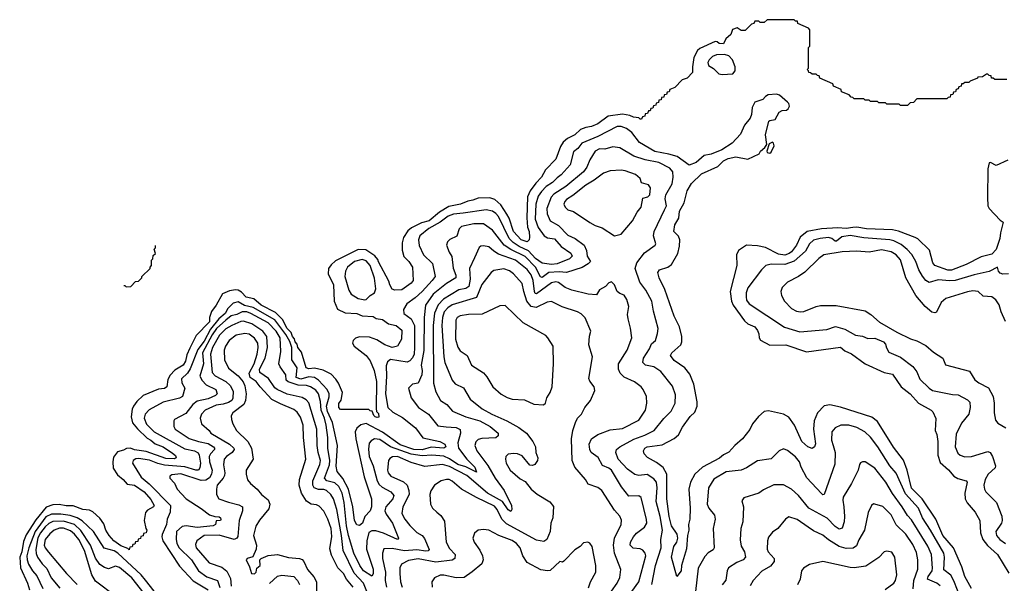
# Model space of a CAD drawing. Extents: x 1246230 to 1426786, y 660032 to 763141.
# Tile 531 of 566: x 1341903 to 1349126, y 757144 to 761280. Entities that reach past the tile are written whole.
import ezdxf

# ---------------------------------------------------------------- set-up
doc = ezdxf.new("R2010")
doc.units = 0

msp = doc.modelspace()

# ---------------------------------------------------------------- linework, layer by layer
at = {"layer": '0CON10XD'}
for points in [[(1348931.7, 760858.3), (1348928.3, 760851.7), (1348875, 760830), (1348865, 760820), (1348835, 760820), (1348825, 760810), (1348811.7, 760808.3), (1348808.3, 760791.7), (1348791.7, 760788.3), (1348788.3, 760771.7), (1348771.7, 760768.3), (1348768.3, 760751.7), (1348751.7, 760748.3), (1348748.3, 760731.7), (1348731.7, 760728.3), (1348728.3, 760711.7), (1348715, 760710), (1348705, 760700), (1348485, 760700), (1348458.3, 760671.7), (1348435, 760670), (1348415, 760650), (1348365, 760650), (1348355, 760660), (1348265, 760660), (1348255, 760670), (1348205, 760670), (1348195, 760680), (1348145, 760680), (1348135, 760690), (1348105, 760690), (1348095, 760700), (1348025, 760700), (1348015, 760710), (1348001.7, 760711.7), (1347988.3, 760728.3), (1347931.7, 760751.7), (1347928.3, 760768.3), (1347871.7, 760791.7), (1347868.3, 760808.3), (1347771.7, 760851.7), (1347768.3, 760868.3), (1347755, 760870), (1347745, 760880), (1347715, 760880), (1347705, 760890), (1347691.7, 760891.7), (1347690, 760905), (1347680, 760915), (1347690, 760925), (1347690, 761075), (1347700, 761085), (1347700, 761205), (1347688.3, 761218.3), (1347611.7, 761251.7), (1347608.3, 761268.3), (1347595, 761270), (1347585, 761280), (1347385, 761280), (1347365, 761260), (1347335, 761260), (1347325, 761270), (1347295, 761270), (1347288.3, 761251.7), (1347271.7, 761248.3), (1347225, 761200), (1347195, 761200), (1347165, 761220), (1347131.7, 761208.3), (1347118.3, 761171.7), (1347081.7, 761138.3), (1347066.7, 761103.3), (1347035, 761104.2), (1347018.3, 761118.3), (1347005, 761120), (1346891.2, 761068.8), (1346876, 761054), (1346847.7, 761002.3), (1346837.5, 760935), (1346838.3, 760891.7), (1346798.3, 760851.7), (1346761.7, 760838.3), (1346708.3, 760781.7), (1346671.7, 760768.3), (1346668.3, 760751.7), (1346651.7, 760748.3), (1346648.3, 760731.7), (1346631.7, 760728.3), (1346628.3, 760711.7), (1346611.7, 760708.3), (1346608.3, 760691.7), (1346591.7, 760688.3), (1346588.3, 760671.7), (1346571.7, 760668.3), (1346568.3, 760651.7), (1346551.7, 760648.3), (1346548.3, 760631.7), (1346531.7, 760628.3), (1346528.3, 760611.7), (1346515, 760610), (1346508.3, 760591.7), (1346491.7, 760588.3), (1346488.3, 760571.7), (1346471.7, 760568.3), (1346465, 760550), (1346455, 760550), (1346445, 760560), (1346406.1, 760563.9), (1346377.5, 760577.5), (1346325, 760586.2), (1346218.5, 760571.5), (1346143.3, 760515), (1346096.7, 760495), (1346055, 760489.2), (1346017, 760473), (1345975.7, 760435), (1345922.2, 760407.8), (1345890, 760380), (1345870.5, 760349.5), (1345835, 760256.7), (1345760.7, 760179.3), (1345730, 760125), (1345688.5, 760081.5), (1345647.1, 760022.9), (1345629.1, 759980.9), (1345623.1, 759825), (1345626.9, 759756.9), (1345639.4, 759725), (1345642.5, 759685), (1345640, 759665), (1345625, 759650), (1345581.4, 759665), (1345525, 759726), (1345492.7, 759822.7), (1345476.7, 759853.3), (1345432.5, 759922.5), (1345389.5, 759959.5), (1345352.7, 759972.7), (1345265, 759971.1), (1345226.7, 759955), (1345190.7, 759949.3), (1345136.7, 759925), (1345050.7, 759909.3), (1344981.8, 759868.2), (1344905.6, 759805), (1344850.2, 759789.8), (1344777.6, 759752.4), (1344749.7, 759730.3), (1344717.9, 759682.1), (1344707.8, 759642.2), (1344707.9, 759587.9), (1344721.9, 759541.9), (1344758.6, 759505), (1344785.5, 759465), (1344788.6, 759365), (1344775, 759346.2), (1344705, 759298.6), (1344655, 759293.9), (1344635, 759301.4), (1344617.1, 759335), (1344611.5, 759361.5), (1344535, 759504), (1344531.1, 759521.1), (1344507.6, 759547.6), (1344442, 759592), (1344386.9, 759593.1), (1344218.9, 759511.1), (1344187.9, 759482.1), (1344168.1, 759455), (1344166.2, 759415), (1344204.2, 759335), (1344210.8, 759215), (1344235.4, 759155.4), (1344289.7, 759129.7), (1344375, 759124.2), (1344415, 759106.4), (1344495, 759102.9), (1344518, 759088), (1344565, 759078.9), (1344608.5, 759048.5), (1344665, 759036.5), (1344705, 759002.5), (1344704, 758935), (1344675, 758884.4), (1344635, 758874.7), (1344582, 758895), (1344521.8, 758931.8), (1344469.1, 758949.1), (1344395, 758951.9), (1344366.8, 758943.2), (1344348, 758925), (1344343.8, 758905), (1344357, 758883), (1344443.8, 758815), (1344475, 758777.5), (1344504.2, 758705), (1344520, 758625), (1344517, 758427), (1344520, 758405), (1344535, 758390), (1344536.2, 758363.8), (1344525, 758360), (1344510, 758365), (1344500, 758375), (1344488.3, 758408.3), (1344475, 758410), (1344465, 758420), (1344255, 758420), (1344243, 758433), (1344243.3, 758463.3), (1344261.7, 758488.3), (1344270, 758545), (1344242.7, 758612.7), (1344223.1, 758643.1), (1344187.5, 758677.5), (1344129.1, 758709.1), (1344065, 758722.2), (1344025, 758717.1), (1344005, 758726), (1343971.3, 758841.3), (1343943.6, 758875), (1343938, 758898), (1343924.3, 758915), (1343918.6, 758938.6), (1343904.7, 758955), (1343894.3, 758984.3), (1343864.7, 759015), (1343830.7, 759080.7), (1343780, 759130), (1343675, 759186.2), (1343620.6, 759230.6), (1343565, 759244.4), (1343530.7, 759280.7), (1343505, 759296), (1343485, 759298), (1343440.9, 759289.1), (1343391.7, 759268.3), (1343345, 759186.2), (1343310.7, 759139.3), (1343294, 759095), (1343295, 759062), (1343197.1, 758962.9), (1343150.7, 758869.3), (1343129.7, 758820.3), (1343118.8, 758775), (1343102.9, 758745), (1343041.5, 758708.5), (1343007.8, 758672.2), (1342989.7, 758640.3), (1342981.2, 758585), (1342965.6, 758574.4), (1342921.1, 758568.9), (1342808.3, 758521.7), (1342761.3, 758478.7), (1342737.3, 758442.7), (1342727.6, 758422.4), (1342720, 758365), (1342731.5, 758321.5), (1342767.3, 758277.3), (1342838.3, 758208.3), (1342865, 758195.4), (1342897.7, 758167.7), (1342955, 758144.2), (1343025, 758100), (1343045, 758081.2), (1343050, 758065), (1343035, 758058.1), (1342975, 758060.5), (1342830.6, 758110.6), (1342745.4, 758124.6), (1342715, 758135.8), (1342686, 758134), (1342665, 758121.1), (1342620.2, 758109.8), (1342590.5, 758069.5), (1342585.4, 758034.6), (1342588.5, 757988.5), (1342620, 757940), (1342662, 757905), (1342690.9, 757870.9), (1342745, 757864), (1342815.6, 757815), (1342865, 757758), (1342888.8, 757715), (1342883.3, 757705), (1342839.5, 757680.5), (1342826.6, 757663.4), (1342815.7, 757605), (1342827, 757547), (1342835.8, 757535), (1342830, 757515), (1342811.7, 757508.3), (1342808.3, 757491.7), (1342791.7, 757488.3), (1342788.3, 757471.7), (1342771.7, 757468.3), (1342768.3, 757451.7), (1342751.7, 757448.3), (1342748.3, 757431.7), (1342731.7, 757428.3), (1342728.3, 757411.7), (1342711.7, 757408.3), (1342705, 757390), (1342695, 757400), (1342645, 757420), (1342593.8, 757455), (1342558, 757495), (1342535, 757534), (1342520.3, 757580.3), (1342491.1, 757621.1), (1342439.1, 757669.1), (1342415, 757681.4), (1342366, 757686), (1342295, 757711.4), (1342245, 757711.4), (1342192.3, 757722.3), (1342145, 757720.6), (1342097, 757703), (1342020.4, 757609.6), (1341951.5, 757498.5), (1341929.7, 757450.3), (1341918.5, 757375), (1341902.9, 757335), (1341908.2, 757258.2), (1341959.5, 757145), (1341973.8, 757095)], [(1347055, 760877.1), (1347135, 760882), (1347150.6, 760905), (1347151.2, 760935), (1347131.9, 760985), (1347105, 761014.2), (1347072.5, 761025), (1347015, 761021.3), (1346985, 761008.9), (1346960, 760985), (1346951.7, 760965), (1346955, 760944.5), (1346991.2, 760921.2), (1347032.4, 760882.4), (1347055, 760877.1)], [(1349145, 760840), (1349055, 760840), (1349045, 760850), (1349031.7, 760851.7), (1349028.3, 760868.3), (1349015, 760870), (1349005, 760880), (1348995, 760880), (1348965, 760860), (1348931.7, 760858.3)], [(1346819.1, 758679.1), (1346781.2, 758725), (1346705, 758779.1), (1346676.9, 758815), (1346685.5, 758835), (1346752.7, 758895), (1346760.5, 758915), (1346759.1, 758955), (1346744.1, 759025), (1346704.8, 759104.8), (1346635, 759301.2), (1346593.2, 759385), (1346584.5, 759425), (1346596.6, 759443.4), (1346656.9, 759463.1), (1346685, 759482.5), (1346731.1, 759565), (1346742.6, 759617.4), (1346745.3, 759665), (1346735, 759692), (1346702.5, 759725), (1346708.1, 759775), (1346737, 759823), (1346743.2, 759875), (1346777, 759935), (1346798.4, 760025), (1346831.9, 760078.1), (1346905, 760149.8), (1347025, 760202.2), (1347065, 760243.3), (1347099.8, 760260.2), (1347155, 760272.7), (1347245, 760255.6), (1347327.5, 760295), (1347336.7, 760315), (1347368.8, 760341.2), (1347382.5, 760365), (1347374, 760435), (1347398.8, 760535), (1347405, 760541.2), (1347445, 760546.7), (1347475, 760600.8), (1347495, 760613.1), (1347526.7, 760615), (1347540, 760625), (1347550, 760645), (1347546, 760665), (1347536, 760675), (1347477.1, 760725), (1347455, 760734.4), (1347392.6, 760727.4), (1347373, 760717), (1347355, 760693.3), (1347295.8, 760674.2), (1347275.8, 760635), (1347271.4, 760585), (1347261.7, 760558.3), (1347220, 760505), (1347190.7, 760439.3), (1347128.5, 760375), (1347054.3, 760325.7), (1346975, 760292), (1346925, 760282.9), (1346865, 760232.2), (1346815, 760213.2), (1346725, 760275.6), (1346663.8, 760293.8), (1346562, 760312), (1346449.5, 760379.5), (1346392.8, 760452.8), (1346355, 760482.5), (1346315, 760496.4), (1346285, 760496.4), (1346145, 760421.9), (1346025.6, 760374.4), (1345997.8, 760335), (1345965, 760310), (1345941.3, 760215), (1345875, 760140.9), (1345845, 760120.3), (1345810.8, 760085), (1345765, 760056.2), (1345730.1, 760019.9), (1345705.7, 759985), (1345688.1, 759925), (1345683, 759815), (1345705, 759755.5), (1345749.4, 759695), (1345775, 759680.3), (1345825, 759672.3), (1345874.1, 759615), (1345945, 759567.2), (1345955.9, 759545), (1345935, 759525.7), (1345845, 759487.8), (1345805, 759483.5), (1345735, 759493.1), (1345686.4, 759526.4), (1345635, 759583.9), (1345566.3, 759616.3), (1345521.7, 759645), (1345493.8, 759675), (1345414.5, 759834.5), (1345395, 759858.1), (1345370, 759875), (1345325.4, 759885.4), (1345155, 759860.8), (1345085, 759851.7), (1345045, 759837), (1344986.5, 759793.5), (1344905, 759746.7), (1344839.1, 759695), (1344828.5, 759665), (1344833, 759623), (1344864.6, 759555), (1344931.1, 759491.1), (1344949.5, 759395), (1344929.4, 759365), (1344854.9, 759285.1), (1344805, 759239.4), (1344742.9, 759195), (1344717.4, 759152.6), (1344720, 759125), (1344775, 759083.6), (1344798, 759035), (1344800, 758875), (1344795.7, 758825), (1344785, 758798.9), (1344765, 758775.5), (1344745, 758767.5), (1344624.1, 758785.9), (1344599.9, 758770.1), (1344590.9, 758739.1), (1344594.1, 758665), (1344585.2, 758534.8), (1344603.4, 758435), (1344639.4, 758399.4), (1344710.7, 758360.7), (1344806.5, 758285), (1344861.2, 758211.2), (1344985.2, 758185.2), (1345021.1, 758165), (1345027.7, 758145), (1345013.9, 758136.1), (1344922.4, 758142.4), (1344855, 758123.6), (1344795, 758126.9), (1344695, 758160.7), (1344563.2, 758253.2), (1344445, 758316.1), (1344405, 758305.7), (1344375, 758283.3), (1344363.4, 758255), (1344368.4, 758205), (1344430.5, 757925), (1344482.7, 757765), (1344483.1, 757705), (1344474.4, 757675), (1344435.8, 757635), (1344417.1, 757585), (1344395, 757567.5), (1344375, 757572.9), (1344358.4, 757605), (1344346.7, 757705), (1344315, 757834.6), (1344273.8, 757913.8), (1344231.2, 757965), (1344224.7, 758004.7), (1344235.1, 758154.9), (1344197.7, 758325), (1344160.3, 758405), (1344153.8, 758445), (1344173.4, 758513.4), (1344172.4, 758535), (1344159.4, 758565), (1344095, 758635.5), (1344065.1, 758655.1), (1344025, 758659.1), (1343965, 758641.8), (1343931.9, 758655), (1343937.8, 758725), (1343898.3, 758785), (1343900.1, 758875), (1343885, 758917.7), (1343855, 758969.2), (1343775, 759076.2), (1343615, 759168.5), (1343552.2, 759182.2), (1343505, 759210), (1343469.4, 759200.6), (1343429.8, 759160.2), (1343410.9, 759125), (1343364.5, 759085.5), (1343302.1, 759007.9), (1343255, 758921.6), (1343209.3, 758860.7), (1343152.7, 758717.3), (1343133.2, 758686.8), (1343091, 758645), (1343092.3, 758615), (1343114.7, 758575), (1343097.5, 758515), (1343075, 758503.3), (1342955, 758472.8), (1342851.9, 758418.1), (1342823.9, 758386.1), (1342815.3, 758355), (1342832.2, 758312.2), (1342889.3, 758255), (1343115, 758130.2), (1343185.2, 758115.2), (1343211.9, 758101.9), (1343220.6, 758085), (1343230, 758025), (1343225, 757992), (1343214.6, 757975.4), (1343195, 757973.1), (1343115, 757997.9), (1342965, 758011.9), (1342916.9, 758023.1), (1342855, 758046.6), (1342775, 758060.5), (1342755, 758057.7), (1342735, 758045.6), (1342730.6, 758025), (1342793.8, 757923.8), (1342853.1, 757873.1), (1343010.3, 757715), (1343007.3, 757665), (1342984.4, 757615), (1342980.5, 757575), (1342946.8, 757503.2), (1342944.5, 757484.5), (1342953.3, 757455), (1343075, 757269.3), (1343175, 757162.5), (1343286.5, 757096.5)], [(1346540.7, 757135), (1346568.1, 757275), (1346607.9, 757405), (1346606.2, 757466.2), (1346617.1, 757535), (1346602, 757635), (1346572.5, 757745), (1346578.8, 757845), (1346574.7, 757885), (1346555, 757910.4), (1346505, 757941.3), (1346444.7, 757934.7), (1346415, 757941.8), (1346362.7, 757982.7), (1346292.8, 758055), (1346275.6, 758105), (1346280, 758125), (1346304.2, 758145), (1346408, 758202), (1346489.5, 758230.5), (1346558.2, 758265), (1346627.8, 758352.2), (1346682.6, 758407.4), (1346712.2, 758465), (1346713.1, 758526.9), (1346691.1, 758591.1), (1346605, 758697.1), (1346555, 758731.8), (1346494.2, 758745), (1346474.7, 758764.7), (1346478.4, 758795), (1346523.3, 758865), (1346538.2, 758901.8), (1346567.8, 758925), (1346582.4, 758977.6), (1346585.4, 759015), (1346551.6, 759141.6), (1346539.3, 759215), (1346494.8, 759294.8), (1346452.8, 759355), (1346418.8, 759455), (1346428.8, 759495), (1346485, 759570), (1346564.3, 759625), (1346570.5, 759635), (1346553, 759693), (1346556, 759725), (1346632.9, 759885), (1346647.5, 759915), (1346636.9, 759965), (1346642.8, 759995), (1346689.5, 760075), (1346697.3, 760125), (1346692.9, 760162.9), (1346671.6, 760191.6), (1346591.8, 760231.8), (1346491.2, 760251.2), (1346408.5, 760278.5), (1346305, 760340.6), (1346255, 760346.5), (1346195, 760330.8), (1346155, 760332.5), (1346124.7, 760315.3), (1346085, 760252.5), (1346062.4, 760197.6), (1346037.6, 760162.4), (1345909.7, 760055), (1345821.2, 759998.8), (1345802, 759978), (1345769.5, 759895), (1345771.5, 759855), (1345795, 759803.6), (1345855, 759769.7)], [(1347405, 760300), (1347415, 760306.7), (1347436.4, 760353.6), (1347433.6, 760373.6), (1347425, 760380), (1347400, 760370), (1347383.9, 760316.1), (1347386.7, 760305), (1347405, 760300)], [(1349150.7, 760249.3), (1349065, 760208.8), (1349025, 760231.4), (1349015, 760228.8), (1349003.6, 760185), (1349002.2, 759975), (1349004.8, 759915), (1349013.4, 759895), (1349095, 759808.6), (1349116.7, 759795), (1349096.6, 759715), (1349092.8, 759675), (1349065, 759594.6), (1349035, 759558.9), (1348955, 759540.8), (1348846.8, 759483.2), (1348738.2, 759441.8), (1348712.4, 759442.4), (1348615, 759475.4), (1348600.6, 759495), (1348577.8, 759587.8), (1348491.7, 759671.7), (1348472.6, 759682.6), (1348348.5, 759728.5), (1348305, 759738), (1348115, 759744.9), (1348045, 759757.6), (1348015.1, 759754.9), (1347965, 759748.8), (1347905, 759752.6), (1347785, 759745.9), (1347679.5, 759725), (1347628.7, 759685), (1347602.2, 759625), (1347563.8, 759576.2), (1347546.6, 759563.4), (1347515, 759553.1), (1347468.1, 759558.1), (1347375, 759607.9), (1347315, 759621.6), (1347235, 759624.7), (1347174.7, 759585.3), (1347161.8, 759555), (1347164.2, 759475), (1347115.7, 759285), (1347123.6, 759215), (1347136.3, 759185), (1347219.7, 759069.7), (1347245, 759047.2), (1347295.6, 759025), (1347315, 758999.2), (1347325.4, 758975), (1347328.5, 758945), (1347338.2, 758928.2), (1347405, 758892.1), (1347522.5, 758895), (1347675, 758843.2), (1347925, 758877.5), (1347955, 758848.7), (1348005, 758826.8), (1348105, 758754.7), (1348245, 758690.9), (1348305, 758677.5), (1348369.6, 758585), (1348435.2, 758535.2), (1348495, 758466.4), (1348588, 758415), (1348601.5, 758401.5), (1348623.7, 758353.7), (1348619.6, 758265), (1348630.3, 758235), (1348637, 758185), (1348638.3, 758085), (1348655, 758031.5), (1348716.3, 757976.3), (1348755, 757930), (1348785, 757912.5), (1348845, 757896.7), (1348853.1, 757885), (1348837.2, 757805), (1348839.3, 757765), (1348854.3, 757734.3), (1348912.9, 757665), (1348947.1, 757605), (1348950.8, 757515), (1348967.9, 757465), (1349002.3, 757422.3), (1349075.4, 757355), (1349158.3, 757218.3)], [(1346265, 759694), (1346315, 759706.2), (1346397.5, 759805), (1346431.4, 759868.6), (1346461.1, 759905), (1346475, 759970), (1346509.5, 759980.5), (1346525.7, 759995), (1346530, 760045), (1346515, 760068.8), (1346465, 760082.5), (1346455.4, 760115.4), (1346420.8, 760145), (1346345, 760171.5), (1346314.6, 760175.4), (1346235, 760171.1), (1346185, 760154.2), (1346117.7, 760102.3), (1346055.9, 760065), (1345961.3, 759988.7), (1345915, 759960.4), (1345901.8, 759945), (1345895.4, 759925.4), (1345903.1, 759903.1), (1345924.3, 759885), (1345965, 759872.5), (1346085, 759792.7), (1346125, 759770.4), (1346175, 759752.9), (1346265, 759694)], [(1345855, 759769.7), (1345925, 759699.8), (1345977.1, 759675), (1346044.2, 759625), (1346061.8, 759585), (1346066.5, 759545), (1346088.9, 759505), (1346072.8, 759487.2), (1346029.1, 759460.9), (1345915, 759424.8), (1345860.6, 759430.6), (1345785.4, 759424.6), (1345735, 759388.4), (1345723.4, 759393.4), (1345687.6, 759465), (1345611.6, 759541.6), (1345504.6, 759594.7), (1345455.8, 759625.8), (1345371.1, 759735), (1345305, 759781.5), (1345235, 759782), (1345145, 759763.3), (1345126, 759745), (1345109.7, 759690.2), (1345057, 759667), (1345040.9, 759649.1), (1345034.3, 759625), (1345052.7, 759575), (1345072.6, 759542.6), (1345082.9, 759457.1), (1345102, 759405), (1345102.7, 759385), (1345033.1, 759345), (1344934.9, 759265.1), (1344880.7, 759185), (1344869.4, 759095), (1344867.9, 758852.1), (1344848.8, 758745), (1344854.7, 758705), (1344851.7, 758675), (1344826.6, 758613.4), (1344783.3, 758605), (1344753.8, 758575), (1344775.7, 758505), (1344827.5, 758435), (1344901.5, 758385), (1344970.3, 758300.3), (1345032.4, 758292.4), (1345105, 758287.2), (1345132.9, 758272.9), (1345137.1, 758245), (1345115.9, 758175), (1345122.1, 758135), (1345183.7, 758053.7), (1345240.6, 757995), (1345255, 757960), (1345175, 757999.6), (1345116.8, 758015), (1345056.8, 758056.8), (1345015, 758075.7), (1344925, 758084.2), (1344855, 758079.6), (1344775, 758091.7), (1344622.9, 758145), (1344545, 758199.6), (1344506.7, 758203.3), (1344480, 758190), (1344467.3, 758172.7), (1344462.6, 758127.4), (1344467.2, 758075), (1344495.3, 758005), (1344524.8, 757894.8), (1344539.4, 757869.4), (1344561.7, 757848.3), (1344625.6, 757815.6), (1344647.2, 757787.2), (1344640.4, 757765), (1344588.2, 757705), (1344581.9, 757675), (1344590.6, 757650.6), (1344636.8, 757585), (1344681.9, 757475), (1344675, 757464.7), (1344571.3, 757511.3), (1344515, 757528.2), (1344485, 757529.6), (1344464.1, 757515.9), (1344448.5, 757455), (1344446.7, 757395), (1344495, 757246.7), (1344495.9, 757214.1), (1344485, 757196.9), (1344425, 757235.4), (1344397, 757275), (1344355, 757364.5), (1344314.1, 757495), (1344299.3, 757565), (1344284.1, 757735.9), (1344267.5, 757805), (1344244, 757855), (1344215, 757881.3), (1344155, 757895.3), (1344139.8, 757915), (1344175, 758014.5), (1344178.3, 758045), (1344163.6, 758135), (1344164.1, 758214.1), (1344151.3, 758305), (1344139.1, 758355), (1344114, 758415), (1344109.2, 758479.2), (1344095.2, 758535), (1344075, 758561.9), (1344036.3, 758586.3), (1344005.8, 758595.8), (1343945, 758598.1), (1343872.6, 758622.6), (1343858.4, 758635), (1343854.8, 758675), (1343812.7, 758732.7), (1343804.4, 758754.4), (1343818.4, 758845), (1343812.9, 758945), (1343785, 758993.6), (1343725, 759055.5), (1343599.4, 759125), (1343569.4, 759135), (1343535, 759136.8), (1343495, 759117), (1343455, 759106.1), (1343414.4, 759075.6), (1343347.4, 759015), (1343315, 758966.7), (1343243.8, 758835), (1343252, 758755), (1343224.1, 758665), (1343241.2, 758631.2), (1343270.7, 758600.7), (1343342.3, 758565), (1343350.8, 758535), (1343338.6, 758521.4), (1343285, 758498.1), (1343205, 758479.7), (1343173.8, 758455), (1343120.4, 758389.6), (1343039.2, 758345), (1343032.5, 758335), (1343034.3, 758295), (1343044.4, 758275), (1343145, 758205.9), (1343213.5, 758183.5), (1343285, 758170), (1343325.5, 758145.5), (1343332.5, 758135), (1343330.9, 758125), (1343302.6, 758095), (1343293, 758075), (1343294.8, 758035), (1343315.2, 757975), (1343309.8, 757945), (1343295, 757918.7), (1343269, 757901), (1343235, 757898.8), (1343085, 757946.7), (1343018.9, 757941.1), (1343005, 757930), (1343004.4, 757915), (1343038.1, 757878.1), (1343056.9, 757835), (1343122.9, 757762.9), (1343235, 757692.5), (1343295, 757646.5), (1343335, 757633.3), (1343365, 757632), (1343375.8, 757625), (1343377.8, 757612.2), (1343375, 757604.2), (1343345, 757602.5), (1343338.9, 757575), (1343321.2, 757565), (1343205, 757553.9), (1343125, 757566.7), (1343095, 757561.9), (1343053.9, 757525), (1343051.4, 757468.6), (1343055.2, 757435), (1343072.2, 757405), (1343164.2, 757315), (1343215, 757235.3), (1343275, 757192.5), (1343354.2, 757164.2), (1343372, 757112)], [(1349155.5, 759415.5), (1349115, 759412.2), (1349095, 759420.6), (1349083.3, 759435), (1349075, 759463.3), (1349015, 759431.1), (1348905, 759407.6), (1348764, 759366), (1348725, 759362.4), (1348640.1, 759369.9), (1348575, 759351.1), (1348549.2, 759365), (1348525, 759398.8), (1348497.6, 759445), (1348476.7, 759505), (1348446.9, 759556.9), (1348413.4, 759593.5), (1348369, 759629), (1348315, 759656.7), (1348285, 759664.1), (1348095, 759680.2), (1347995, 759696), (1347933.1, 759686.9), (1347894.4, 759654.4), (1347885, 759654.2), (1347861.4, 759675), (1347835, 759681.2), (1347775, 759675.3), (1347725, 759662.8), (1347695.9, 759635), (1347668, 759582), (1347585, 759507.6), (1347515, 759483.7), (1347414.3, 759485.7), (1347375.6, 759475), (1347344.7, 759445.3), (1347245, 759312.5), (1347231.4, 759275), (1347231.1, 759245), (1347235, 759222), (1347254.5, 759195), (1347512.8, 759022.8), (1347625, 758989.2), (1347823.2, 759006.8), (1347887.4, 759027.4), (1347955, 759008.1), (1348035, 758964.5), (1348085, 758956.5), (1348125, 758940), (1348175, 758942), (1348240, 758915), (1348255, 758900), (1348260.8, 758870.8), (1348279.7, 758839.7), (1348364, 758804), (1348455.6, 758735), (1348484.5, 758695), (1348505, 758642.9), (1348575, 758575.5), (1348599.5, 758559.5), (1348745, 758530), (1348787.3, 758527.3), (1348855, 758490.5), (1348872.4, 758472.4), (1348876.4, 758435), (1348864.6, 758385), (1348811.9, 758318.1), (1348772.6, 758237.4), (1348764.5, 758144.5), (1348785, 758099.2), (1348802, 758085), (1348835, 758072.3), (1348885, 758073.3), (1349005, 758111.5), (1349022.7, 758102.7), (1349040, 758075), (1349060.6, 758005), (1349059.5, 757990.5), (1349006, 757944), (1348985.5, 757905), (1348975.6, 757865), (1348980.5, 757835), (1348991.1, 757815), (1349067.3, 757737.3), (1349106.6, 757636.6), (1349110, 757605), (1349104.7, 757585.3), (1349062.5, 757525), (1349067.3, 757495), (1349092.7, 757465), (1349135, 757435.4)], [(1342667.2, 759330), (1342675, 759330), (1342685, 759320), (1342718.3, 759321.7), (1342751.7, 759358.3), (1342775, 759360), (1342800, 759385), (1342800, 759395), (1342860, 759455), (1342860, 759465), (1342870, 759475), (1342870, 759515), (1342880, 759525), (1342881.7, 759548.3), (1342900, 759565), (1342890, 759595), (1342900, 759605), (1342900, 759622.8)], [(1346393.7, 757085), (1346445.3, 757155), (1346495.3, 757345), (1346490.4, 757365), (1346475, 757386.7), (1346455, 757396.2), (1346402.2, 757402.2), (1346380, 757425), (1346383.2, 757445), (1346405, 757485.6), (1346428.7, 757511.3), (1346487.3, 757555), (1346503.1, 757585), (1346501.8, 757611.8), (1346462.9, 757772.9), (1346445, 757786.4), (1346372.4, 757782.4), (1346317, 757853), (1346245, 757974.5), (1346225, 757990), (1346178.7, 758008.7), (1346147.5, 758067.5), (1346094.6, 758105), (1346084.7, 758125), (1346080.8, 758165), (1346096.6, 758203.4), (1346145, 758236.8), (1346235, 758270.4), (1346325, 758280.9), (1346445, 758341.5), (1346494.4, 758415), (1346504.3, 758465), (1346501.4, 758515), (1346476.7, 758566.7), (1346461.9, 758585), (1346412.7, 758622.7), (1346337.5, 758657.5), (1346307, 758687), (1346294.6, 758714.6), (1346294.5, 758755), (1346358.2, 758855), (1346392.7, 758945), (1346384.3, 759015.7), (1346365.3, 759085.3), (1346362.6, 759117.4), (1346370.9, 759175), (1346356.6, 759226.6), (1346338, 759258), (1346305, 759270), (1346285.5, 759285.5), (1346266, 759335), (1346245, 759356.7), (1346225, 759350), (1346199.1, 759320.9), (1346155, 759296.4), (1346135, 759260), (1346072, 759265), (1345953.1, 759295), (1345903.8, 759313.9), (1345855, 759351.1), (1345835, 759357.2), (1345805, 759348.4), (1345695, 759267.2), (1345685, 759270), (1345678.1, 759285), (1345670.7, 759365), (1345655, 759407.3), (1345625, 759447.1), (1345540, 759515), (1345415, 759560.2), (1345380.8, 759580.8), (1345345, 759612.7), (1345305, 759620.6), (1345285, 759618.1), (1345272.3, 759607.7), (1345238.4, 759531.6), (1345203.6, 759455), (1345206.5, 759375), (1345197.1, 759322.9), (1345175, 759307.8), (1345125, 759296.7), (1345011.8, 759228.2), (1344972.6, 759187.4), (1344944.6, 759125.4), (1344934.9, 759035), (1344938.2, 758611.8), (1344955, 758548.6), (1344990.9, 758485), (1345037.3, 758455), (1345078, 758408), (1345174.4, 758365), (1345277.9, 758335), (1345354.4, 758295), (1345411.9, 758245), (1345412.9, 758225), (1345395, 758210.4), (1345292.7, 758207.3), (1345265, 758199.6), (1345247.9, 758182.1), (1345241.5, 758155), (1345256.1, 758115), (1345338.1, 758008.1), (1345389.6, 757915), (1345457.8, 757825), (1345509.6, 757715), (1345512.1, 757685), (1345505, 757670.9), (1345485, 757683.2), (1345444.2, 757745), (1345334.3, 757804.3), (1345182.7, 757935), (1345055, 758000.5), (1345005, 758014.8), (1344875, 758002.1), (1344775, 758029.4), (1344675, 758073.9), (1344638.5, 758071.5), (1344619.2, 758060.8), (1344608.5, 758045), (1344600.8, 757975), (1344606.6, 757955), (1344625, 757930.7), (1344718.1, 757888.1), (1344744.3, 757864.3), (1344758, 757825), (1344759.1, 757795), (1344712.9, 757705), (1344705.4, 757655), (1344727.1, 757615), (1344765, 757568.9), (1344816.7, 757516.7), (1344854.2, 757494.2), (1344873.1, 757473.1), (1344907.4, 757392.6), (1344898.5, 757381.5), (1344881.2, 757378.8), (1344815, 757390.7), (1344725, 757381.5), (1344635, 757398.2), (1344573.5, 757396.5), (1344563.8, 757366.2), (1344563.5, 757326.5), (1344585.2, 757225.2), (1344584.8, 757165), (1344594.8, 757115)], [(1349134.5, 759065), (1349102.7, 759135), (1349086.8, 759186.8), (1349063.1, 759225), (1349035, 759246.2), (1348970, 759250), (1348935, 759286.5), (1348895, 759289.2), (1348855, 759283.9), (1348695.5, 759234.5), (1348662.5, 759205), (1348627, 759133), (1348615, 759128.8), (1348595, 759134.2), (1348544.3, 759175), (1348476.9, 759256.9), (1348402.1, 759385), (1348365, 759518.9), (1348332.9, 759555), (1348296.8, 759576.8), (1348225, 759591.6), (1348135, 759574.6), (1348045, 759581.8), (1347935, 759576.2), (1347802, 759555), (1347765, 759526.7), (1347662.7, 759427.3), (1347615, 759395.5), (1347534.4, 759355), (1347495.7, 759315), (1347486, 759286), (1347491.4, 759255), (1347514.4, 759215), (1347565, 759160.5), (1347601.7, 759141.7), (1347630, 759135), (1347655, 759137.8), (1347745, 759174.6), (1347778.1, 759181.9), (1347892.8, 759182.8), (1348105, 759143.8), (1348147.4, 759117.4), (1348211.1, 759061.1), (1348337.6, 758987.6), (1348438.3, 758938.3), (1348485, 758924.4), (1348549.1, 758889.1), (1348605, 758840.9), (1348675.8, 758795), (1348695, 758746.7), (1348870.8, 758700.8), (1348908.2, 758638.2), (1348938, 758615), (1349008.7, 758578.7), (1349043.8, 758515), (1349051.5, 758465), (1349050.5, 758395), (1349061.1, 758341.1), (1349078.6, 758318.6), (1349135.6, 758285)], [(1344435, 759224.4), (1344445, 759226.2), (1344475, 759255.8), (1344505.4, 759274.6), (1344514.6, 759305.4), (1344506.7, 759383.3), (1344474.7, 759475), (1344445, 759511.4), (1344415, 759519), (1344357.8, 759505), (1344307.9, 759465), (1344292.1, 759435), (1344288, 759395), (1344317.3, 759295), (1344335, 759265.7), (1344385, 759234.5), (1344435, 759224.4)], [(1346244.7, 757085.3), (1346286.2, 757145), (1346305.5, 757185.5), (1346312.7, 757245), (1346266, 757365), (1346258.4, 757425), (1346266.2, 757475), (1346314.6, 757575), (1346317.8, 757607.8), (1346305, 757636), (1346265, 757680), (1346174.3, 757824.3), (1346145, 757848.2), (1346072.4, 757872.4), (1346054.2, 757905), (1345975, 757995.6), (1345954.8, 758044.8), (1345950.3, 758205), (1345960.9, 758265), (1345980, 758325), (1345995, 758356), (1346024.4, 758385.6), (1346047.5, 758435), (1346090, 758485), (1346120.9, 758559.1), (1346116.4, 758585), (1346085, 758626.2), (1346076.9, 758646.9), (1346104, 758805), (1346078.8, 758895), (1346082.7, 758957.3), (1346092, 758995), (1346052.1, 759092.1), (1346020.9, 759120.9), (1345995, 759137.1), (1345882.3, 759172.3), (1345805, 759210.9), (1345771.9, 759208.1), (1345692, 759168), (1345655, 759174.8), (1345621.9, 759215), (1345600, 759285), (1345590, 759345), (1345526.2, 759415), (1345495, 759437.2), (1345455, 759452), (1345381.1, 759438.9), (1345361.9, 759425), (1345294.1, 759335.9), (1345255, 759240.6), (1345075, 759187.7), (1345042.6, 759165), (1345017.6, 759135), (1345004.5, 759095), (1344998.7, 759035), (1345013, 758807), (1345021.1, 758765), (1345075, 758634.3), (1345098.2, 758608.2), (1345158.1, 758578.1), (1345208.5, 758495), (1345294.4, 758425), (1345365.7, 758385), (1345477.2, 758337.2), (1345565, 758287.2), (1345620, 758245), (1345666.7, 758185), (1345686.4, 758145), (1345689.5, 758105), (1345704.4, 758065), (1345701.9, 758045), (1345682, 758015), (1345665, 758007.8), (1345645, 758012), (1345589.1, 758079.1), (1345555, 758093.2), (1345525, 758097.5), (1345485, 758091.1), (1345469.4, 758075), (1345465.5, 758055), (1345472.1, 758025), (1345500.9, 757975), (1345575, 757911.4), (1345611.9, 757891.9), (1345654, 757835), (1345698.3, 757798.3), (1345792.8, 757742.8), (1345817.6, 757707.6), (1345814.6, 757625), (1345800, 757585), (1345794.5, 757525), (1345768.9, 757465), (1345748.3, 757451.7), (1345695, 757459.6), (1345475, 757580.4), (1345439, 757615), (1345404.7, 757685), (1345385, 757709.5), (1345252.9, 757772.9), (1345145, 757834.7), (1345075, 757893.6), (1345053.3, 757905), (1345033.3, 757906.7), (1344994, 757896), (1344946.4, 757863.6), (1344917.9, 757822.1), (1344912.2, 757795), (1344917.1, 757725), (1344931.4, 757695), (1344962, 757665), (1344991.1, 757641.1), (1345018.8, 757598.8), (1345030.9, 757445), (1345055, 757399.4), (1345097.8, 757355), (1345094.4, 757325), (1345075.9, 757314.1), (1344955, 757300), (1344825, 757322.8), (1344755, 757312.2), (1344704.3, 757285), (1344692.3, 757257.7), (1344690.4, 757215), (1344696.8, 757155), (1344708.2, 757115)], [(1345745, 758452.5), (1345761.2, 758465), (1345770, 758505), (1345794, 758545), (1345808.1, 758585), (1345819.5, 758755), (1345816, 758885), (1345778, 758945), (1345761.3, 758961.3), (1345595, 759055.5), (1345465, 759181.4), (1345425, 759180), (1345295, 759120), (1345195, 759117.3), (1345133, 759107), (1345111.9, 759095), (1345101.5, 759075), (1345099.1, 758935), (1345116.6, 758876.6), (1345135, 758849.2), (1345185.8, 758815), (1345217.5, 758745), (1345305, 758689.2), (1345328.5, 758658.5), (1345372.9, 758585), (1345435, 758532.5), (1345477.9, 758507.9), (1345514.4, 758495.6), (1345605, 758491.5), (1345675, 758459.4), (1345745, 758452.5)], [(1344449, 757085), (1344425.6, 757145.6), (1344357.3, 757217.3), (1344275.8, 757385), (1344263.2, 757495), (1344229.7, 757685), (1344204.2, 757765), (1344185, 757795.5), (1344153.6, 757825), (1344135, 757831.7), (1344095, 757831.1), (1344063.8, 757843.8), (1344053.8, 757863.8), (1344054.1, 757895), (1344105, 758016.7), (1344110.3, 758045), (1344092.9, 758102.9), (1344085.2, 758154.8), (1344081.6, 758275), (1344025, 758467.8), (1344005, 758489.6), (1343975, 758507.7), (1343865, 758531.9), (1343791.8, 758565), (1343775, 758577.6), (1343727.5, 758647.6), (1343665, 758691.8), (1343661.1, 758715), (1343704.1, 758795), (1343721.9, 758875), (1343716.4, 758955), (1343686.5, 758995), (1343605, 759048.6), (1343545, 759067.5), (1343525, 759064.3), (1343458.9, 759035), (1343415, 759010.4), (1343368.6, 758965), (1343318.1, 758875), (1343303.4, 758825), (1343315, 758691.1), (1343336.3, 758666.3), (1343413.9, 758625), (1343446.3, 758595), (1343468.1, 758555), (1343467.5, 758502.5), (1343458, 758485), (1343435, 758470.6), (1343395, 758458), (1343345, 758452.3), (1343264.4, 758415.6), (1343236.7, 758385), (1343226.7, 758355), (1343236.9, 758315), (1343293.3, 758265), (1343305.6, 758245), (1343441.9, 758165), (1343472.9, 758135), (1343475.5, 758125), (1343462.4, 758105), (1343418.9, 758075), (1343403.3, 758055), (1343397.3, 758012.7), (1343407.6, 757955), (1343404.7, 757935.3), (1343395.4, 757915), (1343351.1, 757865), (1343345.7, 757835.7), (1343345.8, 757795), (1343363.8, 757765), (1343435, 757738.7), (1343510.3, 757720.3), (1343536.5, 757705), (1343537.5, 757675), (1343513.7, 757605), (1343503.5, 757486.5), (1343495, 757474.5), (1343475, 757464.7), (1343365, 757498.4), (1343255, 757494), (1343201.5, 757455), (1343192.5, 757427.5), (1343198.4, 757405), (1343293.8, 757295), (1343385, 757262), (1343422.2, 757232.2), (1343448.3, 757178.3), (1343453, 757123)], [(1344080.2, 757720.2), (1344042, 757725), (1344006.6, 757746.6), (1343970, 757805), (1343952.1, 757865), (1343954.3, 757905), (1344003.1, 758055), (1343985.3, 758215), (1343983.5, 758305), (1343962.2, 758362.2), (1343939.4, 758399.4), (1343915, 758418.8), (1343815, 758460), (1343753.2, 758493.2), (1343665.7, 758585.7), (1343637.8, 758625), (1343592.5, 758655), (1343586.3, 758685), (1343622.2, 758755), (1343644.6, 758825.4), (1343652.1, 758875), (1343649, 758905), (1343625, 758943.2), (1343585, 758971.2), (1343555, 758977), (1343490, 758965), (1343438.6, 758925), (1343412.2, 758885), (1343403.4, 758855), (1343404.7, 758785), (1343433.5, 758723.5), (1343506.3, 758666.3), (1343542, 758622), (1343553.6, 758593.6), (1343564.7, 758535), (1343558.6, 758485), (1343547.8, 758455), (1343466.5, 758395), (1343455, 758372.5), (1343455.5, 758345), (1343465.5, 758315), (1343494.5, 758265), (1343575.4, 758185), (1343604.3, 758135), (1343616.7, 758055), (1343563.3, 757975), (1343563.1, 757945), (1343575, 757903.3), (1343596.4, 757876.4), (1343645.4, 757835.4), (1343677.5, 757795), (1343725, 757755.7), (1343737.5, 757725), (1343730.4, 757689.6), (1343662.3, 757607.7), (1343635.9, 757564.1), (1343616.9, 757495), (1343639.4, 757425), (1343636.7, 757395), (1343612.9, 757337.1), (1343572.5, 757325), (1343564.3, 757315), (1343589.2, 757265), (1343602.5, 757215), (1343625, 757212.9), (1343637.5, 757225), (1343643.3, 757255), (1343666.2, 757275), (1343663.3, 757315), (1343674.2, 757325.8), (1343725, 757348.6), (1343795, 757354.3), (1343875, 757333.3), (1343955, 757326.7), (1343975, 757319.6), (1343988.2, 757305), (1344014.5, 757245), (1344061.5, 757191.5), (1344080.6, 757155), (1344081.2, 757085)], [(1348885, 757105.6), (1348835, 757194.5), (1348814.8, 757264.8), (1348753.4, 757405), (1348674.3, 757494.3), (1348622.8, 757615), (1348523.7, 757763.7), (1348445, 757841.8), (1348413.4, 757973.4), (1348385, 758047.1), (1348312.3, 758142.3), (1348195, 758332.2), (1348154.1, 758364.1), (1347925, 758436.6), (1347845, 758454.6), (1347805, 758447.5), (1347755, 758395.6), (1347731.6, 758335), (1347725.8, 758275), (1347741.5, 758168.5), (1347733.5, 758146.5), (1347715, 758134.2), (1347685, 758144.6), (1347639.2, 758185), (1347587.1, 758305), (1347545, 758363.1), (1347505, 758385.3), (1347395, 758410.7), (1347365, 758404.6), (1347322.7, 758367.3), (1347277.5, 758315), (1347258.3, 758271.7), (1347205.6, 758205), (1347148.1, 758155), (1347103.7, 758106.3), (1347065, 758085.9), (1347037.2, 758062.8), (1346912.9, 757995), (1346854.7, 757945), (1346822.8, 757885), (1346811.2, 757835), (1346822, 757695), (1346818.2, 757615), (1346809.3, 757575), (1346811.2, 757535), (1346800.6, 757495), (1346793.8, 757396.2), (1346756.9, 757275), (1346754.2, 757235), (1346723.1, 757193.1), (1346683.4, 757336.6), (1346702.6, 757415), (1346724, 757445), (1346730.6, 757475), (1346725.2, 757505.2), (1346685, 757564.5), (1346667.7, 757635), (1346650.9, 757765), (1346649, 757945), (1346623.6, 757993.6), (1346575, 758030), (1346507.6, 758067.6), (1346483.1, 758093.1), (1346478, 758115), (1346489.2, 758135), (1346505, 758146.2), (1346615, 758159.7), (1346705, 758205.6), (1346735.7, 758234.3), (1346765, 758288.8), (1346821.9, 758368.1), (1346855, 758400), (1346873.4, 758445), (1346873.4, 758475), (1346848.6, 758605), (1346819.1, 758679.1)], [(1348809.7, 757025), (1348755, 757161.9), (1348733.7, 757203.7), (1348681.8, 757241.8), (1348687.2, 757335), (1348680.8, 757365), (1348585, 757533.9), (1348525, 757624.6), (1348497, 757695), (1348401.1, 757801.1), (1348332.3, 757952.3), (1348285, 758006.2), (1348197.5, 758145), (1348145.2, 758215.2), (1348102.7, 758255), (1348045, 758286.4), (1347985, 758304.1), (1347925.3, 758304.7), (1347885, 758285.6), (1347860, 758255), (1347858.2, 758195), (1347871.2, 758155), (1347885.4, 758105), (1347882.6, 758017.4), (1347805, 757796.7), (1347795, 757794), (1347785, 757802), (1347677.3, 757917.3), (1347635.5, 757995), (1347622.9, 758035), (1347592.7, 758072.7), (1347535, 758119.2), (1347505, 758131.2), (1347475, 758116.2), (1347415, 758057.1), (1347315, 758041.5), (1347235, 757990.6), (1347196.2, 757973.8), (1347085, 757962.3), (1346995, 757908.9), (1346955.4, 757845), (1346946.4, 757725), (1346957.5, 757695), (1347000, 757645), (1347004.4, 757615.6), (1346988.9, 757545), (1346998.2, 757405), (1346989.5, 757390.5), (1346952.6, 757367.4), (1346929.2, 757340.9), (1346880.3, 757255), (1346860.9, 757085)], [(1348654.8, 757124.8), (1348630, 757145), (1348563.3, 757175), (1348566.8, 757195), (1348597, 757235), (1348599.6, 757255), (1348590.5, 757355), (1348565, 757415.5), (1348445, 757609.6), (1348415, 757641.5), (1348377.2, 757705), (1348305, 757801.8), (1348256.1, 757885), (1348175, 757989.5), (1348105, 758036), (1348085, 758036.2), (1348071.9, 758028.1), (1348062.9, 758015), (1348054.4, 757975), (1348004.7, 757875.3), (1347943.5, 757775), (1347940, 757755), (1347947.8, 757705), (1347954.3, 757635), (1347951.1, 757595), (1347935, 757548.6), (1347915, 757541.2), (1347885, 757560.4), (1347825, 757622.5), (1347691.2, 757695), (1347617.1, 757787.1), (1347563.6, 757833.6), (1347505, 757866.2), (1347435, 757865.5), (1347359.4, 757830.6), (1347324.4, 757805.6), (1347215, 757771.2), (1347201.2, 757748.8), (1347211.4, 757705), (1347207.9, 757595), (1347192.5, 757545), (1347188.2, 757461.8), (1347195, 757416.2), (1347219.2, 757375), (1347226.9, 757335), (1347208.9, 757315), (1347163.3, 757296.7), (1347102.6, 757257.4), (1347093.4, 757236.6), (1347083.8, 757166.2), (1347056.7, 757133.3)], [(1344350, 757115), (1344301.2, 757175), (1344277.7, 757215), (1344236.6, 757256.6), (1344189.5, 757349.5), (1344176.8, 757396.8), (1344192.8, 757487.2), (1344186.5, 757545), (1344163.6, 757613.6), (1344135, 757674.4), (1344100.9, 757710.9), (1344080.2, 757720.2)], [(1348457.2, 757102.8), (1348463, 757165), (1348492, 757248), (1348490.5, 757315), (1348480.7, 757370.7), (1348455, 757428.5), (1348403.9, 757505), (1348332.2, 757572.2), (1348295, 757646.9), (1348235, 757707.5), (1348175, 757725.8), (1348165, 757726), (1348150.8, 757715), (1348127.4, 757662.6), (1348099.4, 757535), (1348057.9, 757462.1), (1348041.5, 757418.5), (1348017.9, 757402.1), (1347965, 757399.5), (1347915, 757412.8), (1347835, 757462.3), (1347795, 757496.5), (1347725, 757529.1), (1347686.9, 757555), (1347605, 757612.2), (1347545, 757631.4), (1347521.2, 757615), (1347464.2, 757545.8), (1347425, 757520), (1347396.4, 757483.6), (1347388.9, 757455), (1347385.6, 757395), (1347394.6, 757375), (1347436.9, 757325), (1347438.6, 757305), (1347411.2, 757268.8), (1347346.2, 757233.8), (1347284.4, 757165), (1347260.5, 757125)], [(1342953.1, 757005), (1342825, 757166), (1342793.8, 757205), (1342623, 757365), (1342595, 757381.8), (1342522.2, 757402.2), (1342445.2, 757525.2), (1342362.2, 757602.2), (1342325, 757625.5), (1342272.7, 757642.7), (1342205, 757652.3), (1342135, 757651.8), (1342095, 757631.3), (1342017.5, 757525), (1341969.5, 757405), (1341956.4, 757345), (1341957.2, 757315), (1341967.1, 757285), (1341996.1, 757236.1), (1342027.6, 757197.6), (1342072.4, 757105)], [(1342843.3, 757035), (1342726.6, 757185), (1342635, 757260.9), (1342605, 757270.4), (1342555, 757249.4), (1342525, 757259.2), (1342491.2, 757281.2), (1342459, 757329), (1342422.7, 757425), (1342352.3, 757532.3), (1342304.5, 757574.5), (1342225, 757600.7), (1342145, 757596.4), (1342117.1, 757582.9), (1342090.9, 757559), (1342055, 757514.8), (1342035, 757478.8), (1342021.9, 757391.9), (1342023.5, 757363.5), (1342034, 757335), (1342066.9, 757286.9), (1342101.7, 757251.7), (1342134.7, 757185), (1342197.8, 757107.8)], [(1342608.3, 757048.3), (1342459.6, 757159.6), (1342431.8, 757205), (1342377.4, 757385), (1342336.1, 757466.1), (1342305.2, 757505), (1342275, 757528), (1342225, 757548.7), (1342195, 757548.4), (1342156.9, 757535), (1342122.9, 757507.2), (1342089.8, 757465), (1342083.5, 757425), (1342090.2, 757405), (1342113.3, 757373.3), (1342246.8, 757216.8), (1342325, 757136)], [(1346075, 757111.2), (1346089.2, 757155), (1346128.1, 757225), (1346129.4, 757275), (1346103.3, 757415), (1346085, 757437.5), (1346070, 757445), (1346039.3, 757440.7), (1346015, 757413.3), (1345975, 757390), (1345895, 757307.5), (1345885, 757300), (1345865, 757303.8), (1345795, 757238.6), (1345775, 757234.4), (1345725, 757242.5), (1345625.4, 757295.4), (1345593.6, 757345), (1345574.4, 757405), (1345548.2, 757435), (1345515, 757458.7), (1345418, 757495), (1345345, 757533.1), (1345305, 757539.2), (1345265, 757534), (1345239.1, 757510.9), (1345225.9, 757474.1), (1345236.9, 757445), (1345278.2, 757388.2), (1345298.2, 757345), (1345303.5, 757315), (1345292.4, 757287.6), (1345221.9, 757228.1), (1345162.3, 757187.7), (1345105, 757183.2), (1345015, 757204.5), (1344986.7, 757203.3), (1344946.2, 757185), (1344925.8, 757155), (1344929.2, 757115)], [(1348251.7, 757098.3), (1348315, 757146), (1348326.9, 757165), (1348336.5, 757205), (1348322.9, 757335), (1348301.7, 757371.7), (1348265, 757380), (1348245, 757374), (1348205, 757334.2), (1348110.9, 757269.1), (1348025, 757257.1), (1347995, 757258.8), (1347795, 757303.3), (1347697.3, 757282.7), (1347653.3, 757255), (1347636.7, 757235), (1347628.6, 757175), (1347607.7, 757132.3)], [(1343735, 757143.3), (1343793.4, 757196.6), (1343825, 757204.1), (1343915, 757192.9), (1343941.8, 757165), (1343955.4, 757135)]]:
    msp.add_lwpolyline(points, dxfattribs=at)

doc.saveas('drawing.dxf')
